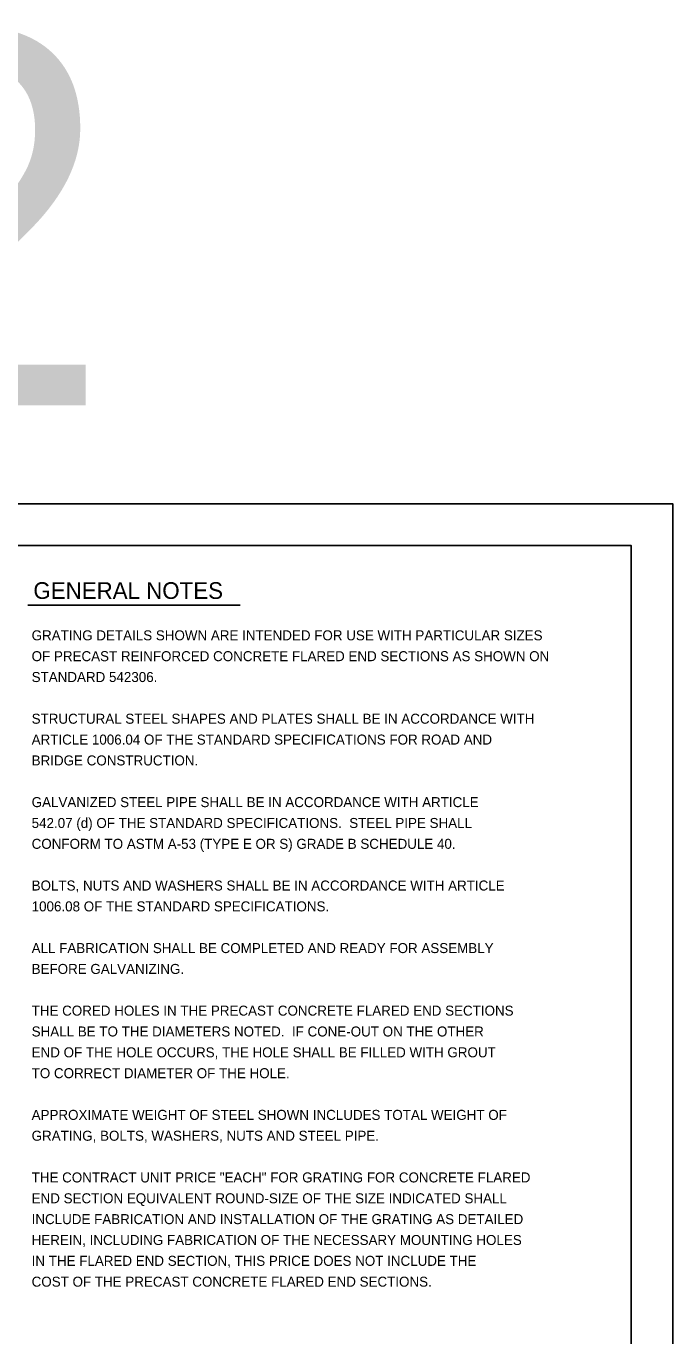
# Model space of a CAD drawing. Extents: x 2133490 to 2172050, y 2138301 to 2145980.
# Drawn here: x 2151802 to 2152190, y 2142039 to 2142824 of the extents above; entities that cross this region are included whole.
import ezdxf

# ---------------------------------------------------------------- set-up
doc = ezdxf.new("R2010")
doc.units = 0
for name, color, linetype in [('Level 23', 7, 'Continuous'), ('Sheets_50 Reference Boundary', 7, 'Continuous'), ('Sheets_General Details', 7, 'Continuous'), ('Sheets_Printer Plotting Border', 7, 'Continuous')]:
    doc.layers.add(name, color=color, linetype=linetype)

msp = doc.modelspace()

# ---------------------------------------------------------------- linework, layer by layer
at = {"layer": 'Level 23'}
msp.add_line((2151803.11, 2142476.8), (2151930.32, 2142476.8), dxfattribs=at)
at = {"layer": 'Sheets_50 Reference Boundary'}
msp.add_lwpolyline([(2150589.66, 2142512.57), (2152164.66, 2142512.57), (2152164.66, 2141512.58), (2150589.66, 2141512.58)], close=True, dxfattribs=at)
at = {"layer": 'Sheets_General Details'}
msp.add_line((2152189.66, 2142537.58), (2150489.66, 2142537.58), dxfattribs=at)
msp.add_lwpolyline([(2150589.66, 2142512.58), (2152164.66, 2142512.58), (2152164.66, 2141462.58), (2150589.66, 2141462.58)], close=True, dxfattribs=at)
at = {"layer": 'Sheets_Printer Plotting Border'}
msp.add_lwpolyline([(2150489.66, 2141437.58), (2152189.66, 2141437.58), (2152189.66, 2142537.58), (2150489.66, 2142537.58)], close=True, dxfattribs=at)

# ---------------------------------------------------------------- texts
at = {"layer": 'Level 23'}
for s, height, p in [('GENERAL NOTES', 10, (2151806.36, 2142480.5)), ('GRATING DETAILS SHOWN ARE INTENDED FOR USE WITH PARTICULAR SIZES', 6, (2151805.33, 2142455.65)), ('OF PRECAST REINFORCED CONCRETE FLARED END SECTIONS AS SHOWN ON', 6, (2151805.33, 2142443.15)), ('STANDARD 542306.', 6, (2151805.33, 2142430.65)), ('STRUCTURAL STEEL SHAPES AND PLATES SHALL BE IN ACCORDANCE WITH', 6, (2151805.33, 2142405.65)), ('ARTICLE 1006.04 OF THE STANDARD SPECIFICATIONS FOR ROAD AND', 6, (2151805.33, 2142393.15)), ('BRIDGE CONSTRUCTION.', 6, (2151805.33, 2142380.65)), ('GALVANIZED STEEL PIPE SHALL BE IN ACCORDANCE WITH ARTICLE', 6, (2151805.33, 2142355.65)), ('542.07 (d) OF THE STANDARD SPECIFICATIONS.  STEEL PIPE SHALL', 6, (2151805.33, 2142343.15)), ('CONFORM TO ASTM A-53 (TYPE E OR S) GRADE B SCHEDULE 40.', 6, (2151805.33, 2142330.65)), ('BOLTS, NUTS AND WASHERS SHALL BE IN ACCORDANCE WITH ARTICLE', 6, (2151805.33, 2142305.65)), ('1006.08 OF THE STANDARD SPECIFICATIONS.', 6, (2151805.33, 2142293.15)), ('ALL FABRICATION SHALL BE COMPLETED AND READY FOR ASSEMBLY', 6, (2151805.33, 2142268.15)), ('BEFORE GALVANIZING.', 6, (2151805.33, 2142255.65)), ('THE CORED HOLES IN THE PRECAST CONCRETE FLARED END SECTIONS', 6, (2151805.33, 2142230.65)), ('SHALL BE TO THE DIAMETERS NOTED.  IF CONE-OUT ON THE OTHER', 6, (2151805.33, 2142218.15)), ('END OF THE HOLE OCCURS, THE HOLE SHALL BE FILLED WITH GROUT', 6, (2151805.33, 2142205.65)), ('TO CORRECT DIAMETER OF THE HOLE.', 6, (2151805.33, 2142193.15)), ('APPROXIMATE WEIGHT OF STEEL SHOWN INCLUDES TOTAL WEIGHT OF', 6, (2151805.33, 2142168.15)), ('GRATING, BOLTS, WASHERS, NUTS AND STEEL PIPE.', 6, (2151805.33, 2142155.65)), ('THE CONTRACT UNIT PRICE "EACH" FOR GRATING FOR CONCRETE FLARED', 6, (2151805.33, 2142130.65)), ('END SECTION EQUIVALENT ROUND-SIZE OF THE SIZE INDICATED SHALL', 6, (2151805.33, 2142118.15)), ('INCLUDE FABRICATION AND INSTALLATION OF THE GRATING AS DETAILED', 6, (2151805.33, 2142105.65)), ('HEREIN, INCLUDING FABRICATION OF THE NECESSARY MOUNTING HOLES', 6, (2151805.33, 2142093.15)), ('IN THE FLARED END SECTION, THIS PRICE DOES NOT INCLUDE THE', 6, (2151805.33, 2142080.65)), ('COST OF THE PRECAST CONCRETE FLARED END SECTIONS.', 6, (2151805.33, 2142068.15))]:
    msp.add_text(s, height=height, dxfattribs=at).set_placement(p)
at = {"layer": 'Sheets_General Details'}
msp.add_text('542-12', height=224, dxfattribs=at).set_placement((2150920.05, 2142596.5))

doc.saveas('drawing.dxf')
